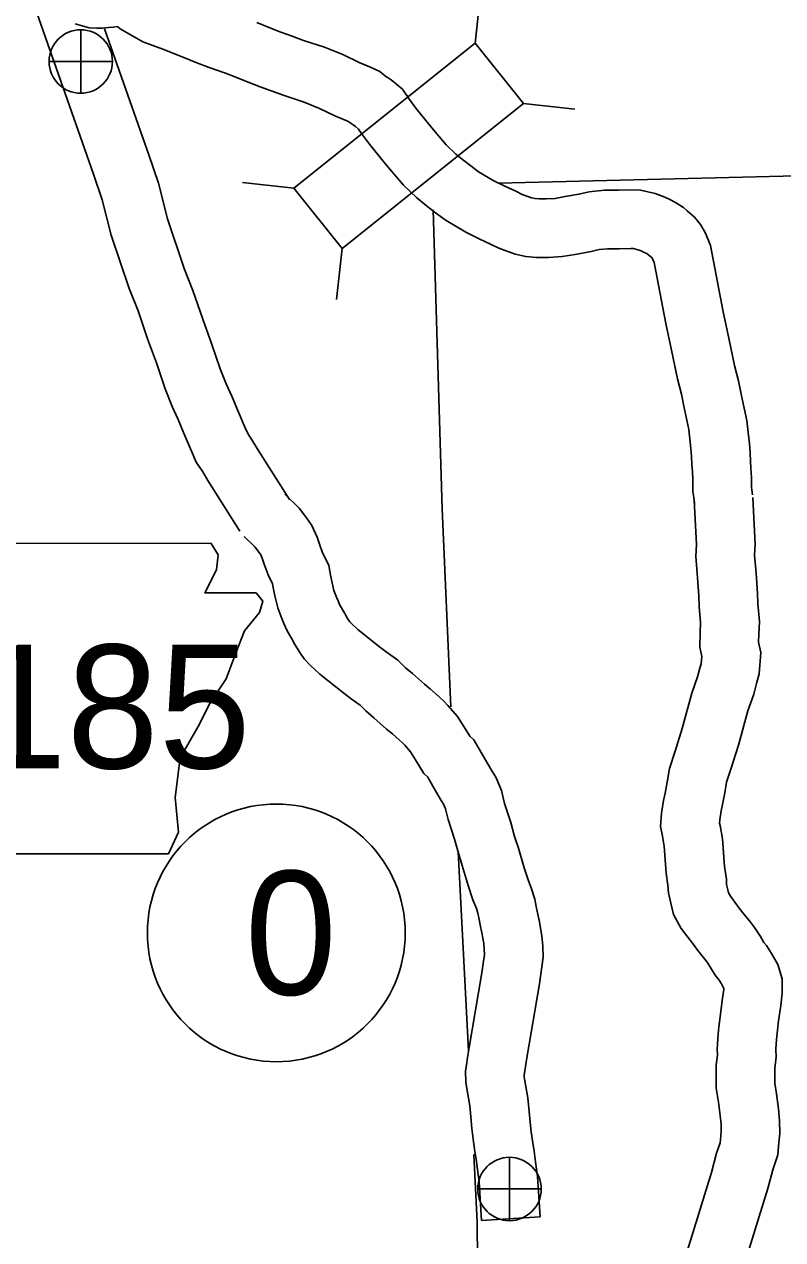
# Model space of a CAD drawing. Extents: x -939622 to -934222, y 1383701 to 1385301.
# Drawn here: x -935766.45 to -935754.8, y 1384163.18 to 1384181.86 of the extents above; entities that cross this region are included whole.
import ezdxf

# ---------------------------------------------------------------- set-up
doc = ezdxf.new("R2010")
doc.units = 0
for name, color, linetype in [('Level 10', 7, 'Continuous'), ('Level 20', 7, 'Continuous'), ('Level 21', 7, 'Continuous'), ('Level 26', 7, 'Continuous'), ('Level 27', 7, 'Continuous'), ('Level 8', 7, 'Continuous')]:
    doc.layers.add(name, color=color, linetype=linetype)

msp = doc.modelspace()

# ---------------------------------------------------------------- linework, layer by layer
at = {"layer": 'Level 10'}
for points in [[(-935766.289, 1384182.137), (-935765.386, 1384179.556), (-935765.251, 1384179.161), (-935765.115, 1384178.615), (-935764.836, 1384177.795), (-935764.702, 1384177.455), (-935764.554, 1384177.026), (-935764.42, 1384176.656), (-935764.283, 1384176.254), (-935764.178, 1384175.983), (-935764.086, 1384175.783), (-935764.004, 1384175.584), (-935763.883, 1384175.299), (-935763.807, 1384175.129), (-935763.707, 1384174.98), (-935763.631, 1384174.847), (-935763.138, 1384174.07)], [(-935762.875, 1384181.885), (-935762.677, 1384181.805), (-935762.511, 1384181.739), (-935762.334, 1384181.677), (-935762.159, 1384181.611), (-935761.839, 1384181.505), (-935761.555, 1384181.391), (-935761.308, 1384181.273), (-935761.122, 1384181.194), (-935760.989, 1384181.13), (-935760.895, 1384181.058), (-935760.878, 1384181.046), (-935760.816, 1384181.002), (-935760.642, 1384180.86), (-935760.535, 1384180.701), (-935760.438, 1384180.571), (-935760.235, 1384180.322), (-935760.141, 1384180.205), (-935759.971, 1384180.004), (-935759.823, 1384179.863), (-935759.721, 1384179.778), (-935759.593, 1384179.682), (-935759.472, 1384179.592), (-935759.239, 1384179.453), (-935759.07, 1384179.37), (-935758.9, 1384179.293), (-935758.803, 1384179.244), (-935758.659, 1384179.191), (-935758.606, 1384179.18), (-935758.543, 1384179.173), (-935758.433, 1384179.174), (-935758.295, 1384179.183), (-935758.143, 1384179.209), (-935757.931, 1384179.246), (-935757.774, 1384179.285), (-935757.538, 1384179.307), (-935757.326, 1384179.308), (-935757.132, 1384179.313), (-935756.985, 1384179.308), (-935756.759, 1384179.257), (-935756.615, 1384179.202), (-935756.537, 1384179.164), (-935756.451, 1384179.12), (-935756.326, 1384179.043), (-935756.272, 1384178.993), (-935756.159, 1384178.896), (-935756.064, 1384178.781), (-935755.99, 1384178.649), (-935755.911, 1384178.458), (-935755.715, 1384177.439), (-935755.628, 1384177.035), (-935755.542, 1384176.614), (-935755.481, 1384176.377), (-935755.441, 1384176.175), (-935755.392, 1384175.958), (-935755.355, 1384175.767), (-935755.329, 1384175.54), (-935755.315, 1384175.42), (-935755.304, 1384175.272), (-935755.297, 1384175.145), (-935755.291, 1384175.034), (-935755.283, 1384174.892), (-935755.283, 1384174.782), (-935755.282, 1384174.744), (-935755.277, 1384174.701), (-935755.267, 1384174.629)], [(-935765.666, 1384181.866), (-935765.45, 1384181.803), (-935765.336, 1384181.796), (-935765.249, 1384181.799), (-935765.153, 1384181.806), (-935765.081, 1384181.815), (-935765.017, 1384181.822), (-935765.012, 1384181.819), (-935764.974, 1384181.79), (-935764.629, 1384181.586), (-935764.321, 1384181.473), (-935764.024, 1384181.358), (-935763.798, 1384181.268), (-935763.607, 1384181.196), (-935763.359, 1384181.105), (-935763.202, 1384181.046), (-935763.012, 1384180.969), (-935762.826, 1384180.896), (-935762.64, 1384180.83), (-935762.458, 1384180.762), (-935762.149, 1384180.659), (-935761.917, 1384180.566), (-935761.678, 1384180.452), (-935761.494, 1384180.374), (-935761.463, 1384180.359), (-935761.428, 1384180.333), (-935761.397, 1384180.311), (-935761.361, 1384180.285), (-935761.314, 1384180.247), (-935761.27, 1384180.182), (-935761.148, 1384180.018), (-935760.935, 1384179.756), (-935760.836, 1384179.632), (-935760.627, 1384179.387), (-935760.423, 1384179.191), (-935760.279, 1384179.072), (-935760.132, 1384178.96), (-935759.971, 1384178.842), (-935759.668, 1384178.661), (-935759.454, 1384178.556), (-935759.29, 1384178.481), (-935759.162, 1384178.417), (-935758.912, 1384178.325), (-935758.748, 1384178.289), (-935758.583, 1384178.273), (-935758.399, 1384178.275), (-935758.191, 1384178.288), (-935757.991, 1384178.322), (-935757.745, 1384178.365), (-935757.622, 1384178.395), (-935757.494, 1384178.407), (-935757.312, 1384178.408), (-935757.134, 1384178.413), (-935757.101, 1384178.412), (-935757.02, 1384178.394), (-935756.976, 1384178.377), (-935756.939, 1384178.358), (-935756.891, 1384178.334), (-935756.877, 1384178.325), (-935756.808, 1384178.267), (-935756.802, 1384178.256), (-935756.778, 1384178.198), (-935756.597, 1384177.26), (-935756.509, 1384176.851), (-935756.419, 1384176.411), (-935756.358, 1384176.176), (-935756.321, 1384175.988), (-935756.273, 1384175.775), (-935756.245, 1384175.631), (-935756.223, 1384175.438), (-935756.212, 1384175.337), (-935756.203, 1384175.214), (-935756.196, 1384175.095), (-935756.19, 1384174.984), (-935756.183, 1384174.867), (-935756.183, 1384174.767), (-935756.181, 1384174.678), (-935756.169, 1384174.584), (-935756.157, 1384174.499)], [(-935765.214, 1384181.79), (-935764.535, 1384179.85), (-935764.387, 1384179.416), (-935764.251, 1384178.869), (-935763.991, 1384178.105), (-935763.858, 1384177.767), (-935763.705, 1384177.326), (-935763.571, 1384176.953), (-935763.438, 1384176.563), (-935763.349, 1384176.334), (-935763.26, 1384176.142), (-935763.174, 1384175.931), (-935763.057, 1384175.658), (-935763.017, 1384175.567), (-935762.942, 1384175.456), (-935762.859, 1384175.311), (-935762.378, 1384174.553)], [(-935762.445, 1384174.635), (-935762.227, 1384174.424), (-935762.117, 1384174.274), (-935762.031, 1384174.157), (-935761.953, 1384173.977), (-935761.912, 1384173.855), (-935761.874, 1384173.749), (-935761.772, 1384173.54), (-935761.741, 1384173.367), (-935761.723, 1384173.273), (-935761.693, 1384173.159), (-935761.655, 1384173.054), (-935761.631, 1384172.996), (-935761.608, 1384172.941), (-935761.525, 1384172.801), (-935761.512, 1384172.774), (-935761.483, 1384172.724), (-935761.463, 1384172.695), (-935761.45, 1384172.676), (-935761.42, 1384172.645), (-935761.323, 1384172.554), (-935760.992, 1384172.291), (-935760.894, 1384172.216), (-935760.712, 1384172.086), (-935760.594, 1384171.97), (-935760.489, 1384171.881), (-935760.304, 1384171.716), (-935760.211, 1384171.642), (-935760.08, 1384171.523), (-935760.002, 1384171.449), (-935759.944, 1384171.39), (-935759.797, 1384171.22), (-935759.672, 1384171.025), (-935759.608, 1384170.917), (-935759.545, 1384170.86), (-935759.399, 1384170.605), (-935759.289, 1384170.421), (-935759.202, 1384170.279), (-935759.123, 1384170.082), (-935759.072, 1384169.884), (-935758.979, 1384169.591), (-935758.92, 1384169.374), (-935758.862, 1384169.195), (-935758.775, 1384168.893), (-935758.713, 1384168.711), (-935758.658, 1384168.57), (-935758.609, 1384168.415), (-935758.587, 1384168.299), (-935758.567, 1384168.201), (-935758.539, 1384168.065), (-935758.499, 1384167.845), (-935758.488, 1384167.695), (-935758.48, 1384167.521), (-935758.537, 1384167.11), (-935758.73, 1384165.973), (-935758.754, 1384165.843), (-935758.766, 1384165.742), (-935758.772, 1384165.71), (-935758.771, 1384165.681), (-935758.762, 1384165.62), (-935758.714, 1384165.358), (-935758.696, 1384165.149), (-935758.68, 1384164.986), (-935758.663, 1384164.84), (-935758.638, 1384164.666), (-935758.62, 1384164.542), (-935758.597, 1384164.375), (-935758.569, 1384164.152), (-935758.529, 1384163.532)], [(-935756.161, 1384174.543), (-935756.128, 1384173.861), (-935756.137, 1384173.685), (-935756.109, 1384173.351), (-935756.088, 1384173.072), (-935756.087, 1384172.911), (-935756.063, 1384172.659), (-935756.07, 1384172.52), (-935756.076, 1384172.287), (-935756.047, 1384172.144), (-935756.055, 1384172.03), (-935756.075, 1384171.961), (-935756.109, 1384171.828), (-935756.198, 1384171.579), (-935756.345, 1384171.035), (-935756.456, 1384170.687), (-935756.541, 1384170.423), (-935756.577, 1384170.21), (-935756.61, 1384170.042), (-935756.633, 1384169.928), (-935756.664, 1384169.736), (-935756.678, 1384169.529), (-935756.65, 1384169.382), (-935756.623, 1384169.23), (-935756.592, 1384168.812), (-935756.564, 1384168.627), (-935756.558, 1384168.512), (-935756.522, 1384168.352), (-935756.48, 1384168.178), (-935756.36, 1384167.964), (-935756.259, 1384167.829), (-935756.19, 1384167.736), (-935756.104, 1384167.624), (-935756.023, 1384167.522), (-935755.965, 1384167.447), (-935755.909, 1384167.365), (-935755.841, 1384167.243), (-935755.78, 1384167.168), (-935755.742, 1384167.11), (-935755.71, 1384167.053), (-935755.709, 1384167.049), (-935755.709, 1384167.026), (-935755.725, 1384166.893), (-935755.759, 1384166.653), (-935755.787, 1384166.401), (-935755.799, 1384166.266), (-935755.811, 1384166.109), (-935755.806, 1384166.018), (-935755.824, 1384165.867), (-935755.823, 1384165.51), (-935755.787, 1384165.292), (-935755.762, 1384165.091), (-935755.749, 1384164.956), (-935755.746, 1384164.851), (-935755.755, 1384164.77), (-935755.765, 1384164.671), (-935755.818, 1384164.508), (-935755.896, 1384164.214), (-935756.547, 1384162.106)], [(-935755.262, 1384174.586), (-935755.227, 1384173.862), (-935755.235, 1384173.701), (-935755.211, 1384173.423), (-935755.188, 1384173.108), (-935755.187, 1384172.955), (-935755.161, 1384172.679), (-935755.171, 1384172.487), (-935755.174, 1384172.365), (-935755.141, 1384172.202), (-935755.164, 1384171.876), (-935755.205, 1384171.728), (-935755.248, 1384171.564), (-935755.338, 1384171.309), (-935755.482, 1384170.78), (-935755.599, 1384170.413), (-935755.665, 1384170.21), (-935755.692, 1384170.048), (-935755.728, 1384169.866), (-935755.747, 1384169.768), (-935755.769, 1384169.634), (-935755.772, 1384169.582), (-935755.765, 1384169.543), (-935755.729, 1384169.342), (-935755.697, 1384168.913), (-935755.668, 1384168.72), (-935755.664, 1384168.637), (-935755.646, 1384168.557), (-935755.634, 1384168.511), (-935755.604, 1384168.457), (-935755.537, 1384168.367), (-935755.47, 1384168.277), (-935755.394, 1384168.177), (-935755.315, 1384168.078), (-935755.236, 1384167.976), (-935755.143, 1384167.839), (-935755.092, 1384167.747), (-935755.053, 1384167.699), (-935754.973, 1384167.579), (-935754.879, 1384167.411), (-935754.809, 1384167.188), (-935754.809, 1384166.971), (-935754.833, 1384166.777), (-935754.866, 1384166.541), (-935754.891, 1384166.309), (-935754.903, 1384166.191), (-935754.909, 1384166.101), (-935754.903, 1384165.988), (-935754.924, 1384165.813), (-935754.923, 1384165.586), (-935754.896, 1384165.42), (-935754.868, 1384165.191), (-935754.85, 1384165.013), (-935754.845, 1384164.811), (-935754.86, 1384164.675), (-935754.879, 1384164.485), (-935754.954, 1384164.254), (-935755.03, 1384163.966), (-935755.69, 1384161.83)], [(-935763.071, 1384173.988), (-935762.907, 1384173.83), (-935762.843, 1384173.743), (-935762.817, 1384173.706), (-935762.794, 1384173.654), (-935762.763, 1384173.561), (-935762.704, 1384173.399), (-935762.635, 1384173.257), (-935762.626, 1384173.203), (-935762.602, 1384173.075), (-935762.553, 1384172.89), (-935762.494, 1384172.727), (-935762.461, 1384172.648), (-935762.414, 1384172.536), (-935762.321, 1384172.379), (-935762.309, 1384172.353), (-935762.244, 1384172.243), (-935762.208, 1384172.189), (-935762.152, 1384172.108), (-935762.053, 1384172.004), (-935761.91, 1384171.871), (-935761.544, 1384171.581), (-935761.428, 1384171.492), (-935761.293, 1384171.395), (-935761.202, 1384171.306), (-935761.08, 1384171.202), (-935760.884, 1384171.028), (-935760.794, 1384170.956), (-935760.692, 1384170.864), (-935760.635, 1384170.809), (-935760.607, 1384170.78), (-935760.519, 1384170.679), (-935760.439, 1384170.554), (-935760.314, 1384170.342), (-935760.254, 1384170.288), (-935760.175, 1384170.151), (-935760.06, 1384169.956), (-935760.009, 1384169.873), (-935759.98, 1384169.801), (-935759.938, 1384169.635), (-935759.842, 1384169.336), (-935759.783, 1384169.118), (-935759.723, 1384168.932), (-935759.634, 1384168.625), (-935759.559, 1384168.402), (-935759.506, 1384168.268), (-935759.483, 1384168.196), (-935759.471, 1384168.127), (-935759.449, 1384168.021), (-935759.423, 1384167.894), (-935759.393, 1384167.731), (-935759.386, 1384167.64), (-935759.383, 1384167.562), (-935759.427, 1384167.248), (-935759.616, 1384166.131), (-935759.645, 1384165.978), (-935759.658, 1384165.867), (-935759.673, 1384165.772), (-935759.669, 1384165.603), (-935759.65, 1384165.473), (-935759.607, 1384165.237), (-935759.592, 1384165.067), (-935759.575, 1384164.889), (-935759.555, 1384164.723), (-935759.529, 1384164.537), (-935759.511, 1384164.416), (-935759.489, 1384164.258), (-935759.465, 1384164.067), (-935759.427, 1384163.474)], [(-935759.427, 1384163.474), (-935758.529, 1384163.532)]]:
    msp.add_lwpolyline(points, dxfattribs=at)
at = {"layer": 'Level 20'}
for p, q in [((-935759.527, 1384181.569), (-935759.44, 1384182.356)), ((-935758.785, 1384180.642), (-935757.997, 1384180.555)), ((-935762.309, 1384179.341), (-935763.096, 1384179.427)), ((-935761.566, 1384178.413), (-935761.653, 1384177.626))]:
    msp.add_line(p, q, dxfattribs=at)
msp.add_lwpolyline([(-935761.566, 1384178.413), (-935758.785, 1384180.642), (-935759.527, 1384181.569), (-935762.309, 1384179.341)], close=True, dxfattribs=at)
at = {"layer": 'Level 21'}
msp.add_lwpolyline([(-935768.142, 1384173.882), (-935767.914, 1384172.36), (-935768.015, 1384170.05), (-935767.812, 1384169.923), (-935767.431, 1384169.923), (-935767.431, 1384169.111), (-935764.234, 1384169.111), (-935764.082, 1384169.441), (-935764.132, 1384169.974), (-935764.056, 1384170.583), (-935763.777, 1384171.065), (-935763.599, 1384171.421), (-935763.346, 1384171.801), (-935763.193, 1384172.207), (-935763.067, 1384172.537), (-935762.838, 1384172.816), (-935762.787, 1384172.994), (-935762.889, 1384173.121), (-935763.676, 1384173.121), (-935763.498, 1384173.476), (-935763.473, 1384173.705), (-935763.578, 1384173.88)], close=True, dxfattribs=at)
at = {"layer": 'Level 26'}
for p, q in [((-935765.581, 1384180.798), (-935765.581, 1384181.773)), ((-935766.068, 1384181.286), (-935765.093, 1384181.286)), ((-935758.998, 1384163.472), (-935758.998, 1384164.447)), ((-935759.485, 1384163.959), (-935758.51, 1384163.959))]:
    msp.add_line(p, q, dxfattribs=at)
for centre in [(-935765.581, 1384181.286), (-935758.998, 1384163.959)]:
    msp.add_circle(centre, 0.487, dxfattribs=at)
at = {"layer": 'Level 27'}
msp.add_circle((-935762.578, 1384167.895), 1.98, dxfattribs=at)
at = {"layer": 'Level 8'}
for points in [[(-935744.467, 1384175.076), (-935744.567, 1384179.62), (-935748.716, 1384179.805), (-935752.712, 1384179.577), (-935759.173, 1384179.417)], [(-935760.17, 1384179.006), (-935760.03, 1384174.413)], [(-935760.03, 1384174.413), (-935759.904, 1384171.479), (-935759.898, 1384171.367)], [(-935759.784, 1384169.139), (-935759.628, 1384166.08)], [(-935759.546, 1384164.487), (-935759.493, 1384163.448), (-935759.421, 1384155.33), (-935759.03, 1384147.413), (-935758.74, 1384139.475), (-935758.4, 1384131.409), (-935750.548, 1384131.629), (-935750.418, 1384127.293)]]:
    msp.add_lwpolyline(points, dxfattribs=at)

# ---------------------------------------------------------------- texts
at = {"layer": 'Level 21'}
msp.add_text('185', height=1.9008, dxfattribs=at).set_placement((-935767.211, 1384170.423))
at = {"layer": 'Level 27'}
msp.add_text('0', height=1.901, dxfattribs=at).set_placement((-935763.062, 1384166.945))

doc.saveas('drawing.dxf')
